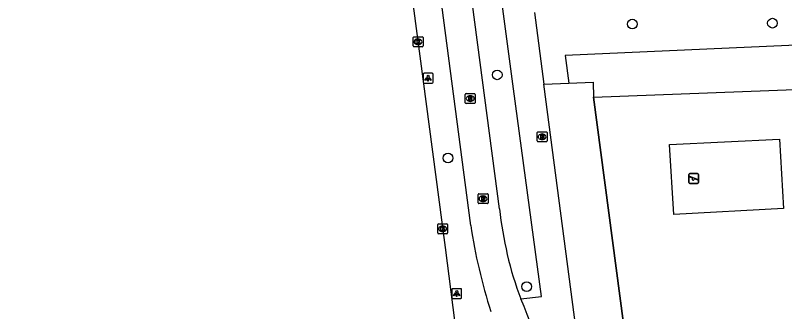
# Model space of a CAD drawing. Extents: x 161084 to 161928, y 385355 to 386522.
# Drawn here: x 161149.1 to 161226.8, y 385805.7 to 385835.6 of the extents above; entities that cross this region are included whole.
import ezdxf

# ---------------------------------------------------------------- set-up
doc = ezdxf.new("R2010")
doc.units = 0
for name, color, linetype in [('IMGEO_Boom', 7, 'Continuous'), ('IMGEO_Brandkraan', 7, 'Continuous'), ('IMGEO_Fietspad_gesloten', 7, 'Continuous'), ('IMGEO_Groenvoorziening', 7, 'Continuous'), ('IMGEO_Hek', 7, 'Continuous'), ('IMGEO_Kolk', 7, 'Continuous'), ('IMGEO_Lichtpunt', 7, 'Continuous'), ('IMGEO_OVBaan_gesloten', 7, 'Continuous'), ('IMGEO_Rioolput', 7, 'Continuous'), ('IMGEO_Speelvoorziening', 7, 'Continuous'), ('IMGEO_Voetpad_open', 7, 'Continuous')]:
    doc.layers.add(name, color=color, linetype=linetype)

msp = doc.modelspace()

# ---------------------------------------------------------------- linework, layer by layer
at = {"layer": 'IMGEO_Boom'}
for centre in [(161211.394, 385834.688), (161225.538, 385834.781), (161197.742, 385829.562), (161192.774, 385821.165), (161200.714, 385808.181)]:
    msp.add_circle(centre, 0.489, dxfattribs=at)
at = {"layer": 'IMGEO_Brandkraan'}
for p, q in [((161201.779, 385822.888), (161201.779, 385823.74)), ((161201.854, 385823.814), (161202.706, 385823.814)), ((161202.267, 385823.594), (161202.292, 385823.594)), ((161202.78, 385823.74), (161202.78, 385822.888)), ((161202.706, 385822.814), (161201.854, 385822.814)), ((161202.29, 385823.034), (161202.265, 385823.034))]:
    msp.add_line(p, q, dxfattribs=at)
for points in [[(161201.779, 385822.888), (161201.779, 385823.74)], [(161201.854, 385823.814), (161202.706, 385823.814)], [(161202.127, 385823.514), (161202.127, 385823.114), (161202.34, 385823.114)], [(161202.358, 385823.514), (161202.127, 385823.514)], [(161202.306, 385823.433), (161202.252, 385823.433), (161202.252, 385823.357)], [(161202.252, 385823.357), (161202.305, 385823.357)], [(161202.78, 385823.74), (161202.78, 385822.888)], [(161202.706, 385822.814), (161201.854, 385822.814)], [(161202.314, 385823.281), (161202.252, 385823.281), (161202.252, 385823.2)], [(161202.252, 385823.2), (161202.314, 385823.2)]]:
    msp.add_lwpolyline(points, dxfattribs=at)
for centre, radius, start, end in [((161201.856, 385823.738), 0.0765, 91.55205, 178.44795), ((161201.856, 385823.738), 0.0765, 91.55205, 178.44795), ((161202.307, 385823.395), 0.0379, 267.82845, 90.93552), ((161202.362, 385823.369), 0.145, 59.4692, 91.53667), ((161202.387, 385823.416), 0.0922, 285.51372, 58.15012), ((161202.704, 385823.738), 0.0765, 1.55205, 88.44795), ((161202.704, 385823.738), 0.0765, 1.55205, 88.44795), ((161201.856, 385822.89), 0.0765, 181.55205, 268.44795), ((161201.856, 385822.89), 0.0765, 181.55205, 268.44795), ((161202.315, 385823.24), 0.0404, 269.87594, 90.50774), ((161202.346, 385823.365), 0.251, 268.66757, 293.53466), ((161202.392, 385823.224), 0.105, 301.31148, 78.98903), ((161202.704, 385822.89), 0.0765, 271.55205, 358.44795), ((161202.704, 385822.89), 0.0765, 271.55205, 358.44795)]:
    msp.add_arc(centre, radius, start, end, dxfattribs=at)
for centre, major_axis, ratio, start_param, end_param in [((161202.266, 385823.314), (-0.387, 0.002), 0.722429, 4.712389, 7.853982), ((161202.291, 385823.314), (-0.39, 0.002), 0.717154, 1.570796, 4.712389)]:
    msp.add_ellipse(centre, major_axis=major_axis, ratio=ratio, start_param=start_param, end_param=end_param, dxfattribs=at)
at = {"layer": 'IMGEO_Fietspad_gesloten'}
for points in [[(161195.062, 385814.352), (161181.875, 385914.647), (161179.857, 385929.778), (161166.231, 386031.926), (161165.553, 386037.912)], [(161197.985, 385816.037), (161184.889, 385915.142), (161182.884, 385930.152), (161169.586, 386029.717)]]:
    msp.add_lwpolyline(points, dxfattribs=at)
for centre, radius, start, end in [((161234.185, 385819.727), 36.388, 185.82006, 200.58167), ((161248.288, 385822.312), 53.817, 188.50522, 198.02358), ((161151.12, 385785.534), 53.47, 9.18482, 23.5933)]:
    msp.add_arc(centre, radius, start, end, dxfattribs=at)
at = {"layer": 'IMGEO_Groenvoorziening'}
for points in [[(161278.406, 385834.825), (161204.604, 385831.503), (161204.969, 385828.722)], [(161207.473, 385827.316), (161252.603, 385829.039), (161275.084, 385829.897), (161278.756, 385829.729)], [(161204.969, 385828.722), (161207.416, 385828.815), (161207.473, 385827.316)], [(161202.461, 385828.626), (161204.969, 385828.722)], [(161207.473, 385827.316), (161212.404, 385789.993)], [(161215.589, 385815.449), (161215.147, 385822.541), (161226.24, 385823.075), (161226.642, 385816.069), (161215.589, 385815.449)]]:
    msp.add_lwpolyline(points, dxfattribs=at)
at = {"layer": 'IMGEO_Hek'}
for points in [[(161207.473, 385827.316), (161252.603, 385829.039)], [(161212.404, 385789.993), (161207.473, 385827.316)]]:
    msp.add_lwpolyline(points, dxfattribs=at)
at = {"layer": 'IMGEO_Kolk'}
for p, q in [((161189.252, 385832.481), (161189.252, 385833.333)), ((161189.327, 385833.407), (161190.179, 385833.407)), ((161189.74, 385833.187), (161189.765, 385833.187)), ((161190.253, 385833.333), (161190.253, 385832.481)), ((161190.179, 385832.407), (161189.327, 385832.407)), ((161189.763, 385832.627), (161189.738, 385832.627)), ((161191.734, 385813.598), (161191.734, 385814.45)), ((161191.809, 385814.524), (161192.661, 385814.524)), ((161192.222, 385814.304), (161192.247, 385814.304)), ((161192.735, 385814.45), (161192.735, 385813.598)), ((161192.661, 385813.524), (161191.809, 385813.524)), ((161192.245, 385813.744), (161192.22, 385813.744))]:
    msp.add_line(p, q, dxfattribs=at)
for points in [[(161189.252, 385832.481), (161189.252, 385833.333)], [(161189.327, 385833.407), (161190.179, 385833.407)], [(161189.573, 385833.107), (161189.696, 385833.107), (161189.696, 385832.956), (161189.826, 385833.107), (161189.99, 385833.107), (161189.844, 385832.956), (161189.997, 385832.707), (161189.845, 385832.707), (161189.76, 385832.871), (161189.696, 385832.804), (161189.696, 385832.707), (161189.573, 385832.707), (161189.573, 385833.107)], [(161190.253, 385833.333), (161190.253, 385832.481)], [(161190.179, 385832.407), (161189.327, 385832.407)], [(161191.734, 385813.598), (161191.734, 385814.45)], [(161191.809, 385814.524), (161192.661, 385814.524)], [(161192.055, 385814.224), (161192.178, 385814.224), (161192.178, 385814.073), (161192.308, 385814.224), (161192.472, 385814.224), (161192.326, 385814.073), (161192.479, 385813.824), (161192.327, 385813.824), (161192.242, 385813.988), (161192.178, 385813.921), (161192.178, 385813.824), (161192.055, 385813.824), (161192.055, 385814.224)], [(161192.735, 385814.45), (161192.735, 385813.598)], [(161192.661, 385813.524), (161191.809, 385813.524)]]:
    msp.add_lwpolyline(points, dxfattribs=at)
for centre, start, end in [((161189.329, 385833.331), 91.55205, 178.44795), ((161189.329, 385833.331), 91.55205, 178.44795), ((161190.177, 385833.331), 1.55205, 88.44795), ((161190.177, 385833.331), 1.55205, 88.44795), ((161189.329, 385832.483), 181.55205, 268.44795), ((161189.329, 385832.483), 181.55205, 268.44795), ((161190.177, 385832.483), 271.55205, 358.44795), ((161190.177, 385832.483), 271.55205, 358.44795), ((161191.811, 385814.448), 91.55205, 178.44795), ((161191.811, 385814.448), 91.55205, 178.44795), ((161192.659, 385814.448), 1.55205, 88.44795), ((161192.659, 385814.448), 1.55205, 88.44795), ((161191.811, 385813.6), 181.55205, 268.44795), ((161191.811, 385813.6), 181.55205, 268.44795), ((161192.659, 385813.6), 271.55205, 358.44795), ((161192.659, 385813.6), 271.55205, 358.44795)]:
    msp.add_arc(centre, 0.0765, start, end, dxfattribs=at)
for centre, major_axis, ratio, start_param, end_param in [((161189.739, 385832.907), (-0.387, 0.002), 0.722429, 4.712389, 7.853982), ((161189.764, 385832.907), (-0.39, 0.002), 0.717154, 1.570796, 4.712389), ((161192.221, 385814.024), (-0.387, 0.002), 0.722429, 4.712389, 7.853982), ((161192.246, 385814.024), (-0.39, 0.002), 0.717154, 1.570796, 4.712389)]:
    msp.add_ellipse(centre, major_axis=major_axis, ratio=ratio, start_param=start_param, end_param=end_param, dxfattribs=at)
at = {"layer": 'IMGEO_Lichtpunt'}
for p, q in [((161190.261, 385829.622), (161190.261, 385828.815)), ((161190.261, 385829.622), (161190.261, 385828.815)), ((161191.163, 385829.717), (161190.355, 385829.717)), ((161191.163, 385829.717), (161190.355, 385829.717)), ((161191.257, 385828.815), (161191.257, 385829.622)), ((161191.257, 385828.815), (161191.257, 385829.622)), ((161190.355, 385828.721), (161191.163, 385828.721)), ((161190.355, 385828.721), (161191.163, 385828.721)), ((161193.155, 385807.878), (161193.155, 385807.071)), ((161193.155, 385807.878), (161193.155, 385807.071)), ((161194.057, 385807.973), (161193.249, 385807.973)), ((161194.057, 385807.973), (161193.249, 385807.973)), ((161194.151, 385807.071), (161194.151, 385807.878)), ((161194.151, 385807.071), (161194.151, 385807.878)), ((161193.249, 385806.977), (161194.057, 385806.977)), ((161193.249, 385806.977), (161194.057, 385806.977))]:
    msp.add_line(p, q, dxfattribs=at)
for points in [[(161190.635, 385829.286), (161190.674, 385829.258), (161190.486, 385828.996), (161190.448, 385829.023), (161190.635, 385829.286)], [(161190.737, 385829.238), (161190.784, 385829.238), (161190.784, 385828.916), (161190.737, 385828.916), (161190.737, 385829.238)], [(161190.847, 385829.258), (161190.885, 385829.285), (161191.072, 385829.023), (161191.033, 385828.995), (161190.847, 385829.258)], [(161193.529, 385807.542), (161193.568, 385807.514), (161193.38, 385807.252), (161193.342, 385807.279), (161193.529, 385807.542)], [(161193.631, 385807.494), (161193.678, 385807.494), (161193.678, 385807.172), (161193.631, 385807.172), (161193.631, 385807.494)], [(161193.741, 385807.514), (161193.779, 385807.541), (161193.966, 385807.279), (161193.927, 385807.251), (161193.741, 385807.514)]]:
    msp.add_lwpolyline(points, dxfattribs=at)
for centre in [(161190.76, 385829.42), (161193.654, 385807.676)]:
    msp.add_circle(centre, 0.0994, dxfattribs=at)
for centre, start, end in [((161190.355, 385829.622), 90, 180), ((161190.355, 385829.622), 90, 180), ((161191.163, 385829.622), 0, 90), ((161191.163, 385829.622), 0, 90), ((161190.355, 385828.815), 180, 270), ((161190.355, 385828.815), 180, 270), ((161191.163, 385828.815), 270, 0), ((161191.163, 385828.815), 270, 360), ((161193.249, 385807.878), 90, 180), ((161193.249, 385807.878), 90, 180), ((161194.057, 385807.878), 0, 90), ((161194.057, 385807.878), 0, 90), ((161193.249, 385807.071), 180, 270), ((161193.249, 385807.071), 180, 270), ((161194.057, 385807.071), 270, 0), ((161194.057, 385807.071), 270, 360)]:
    msp.add_arc(centre, 0.0946, start, end, dxfattribs=at)
at = {"layer": 'IMGEO_OVBaan_gesloten'}
msp.add_lwpolyline([(161194.813, 385794.299), (161194.675, 385795.33), (161194.437, 385797.117), (161192.506, 385812.149), (161181.599, 385894.516), (161177.056, 385929.432), (161176.3, 385935.247), (161173.593, 385955.119), (161163.181, 386034.035), (161162.806, 386036.478), (161159.857, 386058.81), (161157.079, 386080.17), (161154.412, 386100.485), (161151.938, 386119.836), (161149.318, 386139.173), (161149.083, 386140.767)], dxfattribs=at)
at = {"layer": 'IMGEO_Rioolput'}
for p, q in [((161194.518, 385826.743), (161194.518, 385827.595)), ((161194.593, 385827.669), (161195.445, 385827.669)), ((161195.006, 385827.449), (161195.031, 385827.449)), ((161195.519, 385827.595), (161195.519, 385826.743)), ((161195.445, 385826.669), (161194.593, 385826.669)), ((161195.029, 385826.889), (161195.004, 385826.889)), ((161195.817, 385816.633), (161195.817, 385817.485)), ((161195.892, 385817.559), (161196.744, 385817.559)), ((161196.305, 385817.339), (161196.33, 385817.339)), ((161196.818, 385817.485), (161196.818, 385816.633)), ((161196.744, 385816.559), (161195.892, 385816.559)), ((161196.328, 385816.779), (161196.303, 385816.779))]:
    msp.add_line(p, q, dxfattribs=at)
for points in [[(161194.518, 385826.743), (161194.518, 385827.595)], [(161194.593, 385827.669), (161195.445, 385827.669)], [(161195.107, 385827.367), (161194.855, 385827.369), (161194.855, 385826.969)], [(161195.033, 385827.288), (161194.979, 385827.288), (161194.979, 385827.207)], [(161195.519, 385827.595), (161195.519, 385826.743)], [(161195.445, 385826.669), (161194.593, 385826.669)], [(161194.855, 385826.969), (161194.979, 385826.969), (161194.979, 385827.131), (161194.99, 385827.131)], [(161194.979, 385827.207), (161195.031, 385827.207)], [(161195.037, 385827.102), (161195.108, 385826.969), (161195.248, 385826.969), (161195.183, 385827.095)], [(161195.817, 385816.633), (161195.817, 385817.485)], [(161195.892, 385817.559), (161196.744, 385817.559)], [(161196.406, 385817.257), (161196.154, 385817.259), (161196.154, 385816.859)], [(161196.332, 385817.178), (161196.278, 385817.178), (161196.278, 385817.097)], [(161196.818, 385817.485), (161196.818, 385816.633)], [(161196.744, 385816.559), (161195.892, 385816.559)], [(161196.154, 385816.859), (161196.278, 385816.859), (161196.278, 385817.021), (161196.289, 385817.021)], [(161196.278, 385817.097), (161196.33, 385817.097)], [(161196.336, 385816.992), (161196.407, 385816.859), (161196.547, 385816.859), (161196.482, 385816.985)]]:
    msp.add_lwpolyline(points, dxfattribs=at)
for centre, radius, start, end in [((161194.595, 385827.593), 0.0765, 91.55205, 178.44795), ((161194.595, 385827.593), 0.0765, 91.55205, 178.44795), ((161195.039, 385827.192), 0.0964, 77.00612, 93.18647), ((161195.053, 385827.249), 0.0378, 276.66336, 79.67722), ((161195.106, 385827.257), 0.109, 350.36119, 89.41601), ((161195.104, 385827.257), 0.112, 277.58423, 350.98172), ((161195.443, 385827.593), 0.0765, 1.55205, 88.44795), ((161195.443, 385827.593), 0.0765, 1.55205, 88.44795), ((161194.595, 385826.745), 0.0765, 181.55205, 268.44795), ((161194.595, 385826.745), 0.0765, 181.55205, 268.44795), ((161194.989, 385827.078), 0.0533, 26.02933, 88.69889), ((161195.015, 385827.396), 0.19, 274.7715, 282.96867), ((161195.088, 385827.042), 0.108, 29.51342, 73.79051), ((161195.443, 385826.745), 0.0765, 271.55205, 358.44795), ((161195.443, 385826.745), 0.0765, 271.55205, 358.44795), ((161195.894, 385817.483), 0.0765, 91.55205, 178.44795), ((161195.894, 385817.483), 0.0765, 91.55205, 178.44795), ((161196.338, 385817.082), 0.0964, 77.00612, 93.18647), ((161196.352, 385817.139), 0.0378, 276.66336, 79.67722), ((161196.405, 385817.147), 0.109, 350.36119, 89.41601), ((161196.403, 385817.147), 0.112, 277.58423, 350.98172), ((161196.742, 385817.483), 0.0765, 1.55205, 88.44795), ((161196.742, 385817.483), 0.0765, 1.55205, 88.44795), ((161195.894, 385816.635), 0.0765, 181.55205, 268.44795), ((161195.894, 385816.635), 0.0765, 181.55205, 268.44795), ((161196.288, 385816.968), 0.0533, 26.02933, 88.69889), ((161196.314, 385817.286), 0.19, 274.7715, 282.96867), ((161196.387, 385816.932), 0.108, 29.51342, 73.79051), ((161196.742, 385816.635), 0.0765, 271.55205, 358.44795), ((161196.742, 385816.635), 0.0765, 271.55205, 358.44795)]:
    msp.add_arc(centre, radius, start, end, dxfattribs=at)
for centre, major_axis, ratio, start_param, end_param in [((161195.005, 385827.169), (-0.387, 0.002), 0.722429, 4.712389, 7.853982), ((161195.03, 385827.169), (-0.39, 0.002), 0.717154, 1.570796, 4.712389), ((161196.304, 385817.059), (-0.387, 0.002), 0.722429, 4.712389, 7.853982), ((161196.329, 385817.059), (-0.39, 0.002), 0.717154, 1.570796, 4.712389)]:
    msp.add_ellipse(centre, major_axis=major_axis, ratio=ratio, start_param=start_param, end_param=end_param, dxfattribs=at)
at = {"layer": 'IMGEO_Speelvoorziening'}
for p, q in [((161217.082, 385818.711), (161217.082, 385819.511)), ((161217.082, 385819.511), (161217.082, 385818.711)), ((161217.182, 385819.611), (161217.972, 385819.611)), ((161217.972, 385819.611), (161217.182, 385819.611)), ((161218.072, 385819.511), (161218.072, 385818.711)), ((161218.072, 385818.711), (161218.072, 385819.511)), ((161217.465, 385819.139), (161217.126, 385819.276)), ((161217.151, 385819.336), (161218.027, 385818.983)), ((161218.003, 385818.923), (161217.663, 385819.06)), ((161217.972, 385818.611), (161217.182, 385818.611)), ((161217.182, 385818.611), (161217.972, 385818.611))]:
    msp.add_line(p, q, dxfattribs=at)
for centre, radius, start, end in [((161217.182, 385819.511), 0.1, 90, 180), ((161217.182, 385819.511), 0.1, 90, 180), ((161217.972, 385819.511), 0.1, 0, 90), ((161217.972, 385819.511), 0.1, 360, 90), ((161217.182, 385818.711), 0.1, 180, 270), ((161217.182, 385818.711), 0.1, 180, 270), ((161217.139, 385819.306), 0.0327, 68.07798, 248.07798), ((161217.544, 385819.049), 0.12, 130.99278, 5.16318), ((161217.972, 385818.711), 0.1, 270, 0), ((161217.972, 385818.711), 0.1, 270, 0), ((161218.015, 385818.953), 0.0327, 248.07798, 68.07798)]:
    msp.add_arc(centre, radius, start, end, dxfattribs=at)
at = {"layer": 'IMGEO_Voetpad_open'}
for points in [[(161200.12, 385806.935), (161202.222, 385807.184), (161199.391, 385828.145), (161185.759, 385930.507), (161182.444, 385955.504), (161177.745, 385992.295)], [(161201.511, 385835.864), (161202.461, 385828.626)], [(161207.561, 385789.762), (161202.461, 385828.626)]]:
    msp.add_lwpolyline(points, dxfattribs=at)

doc.saveas('drawing.dxf')
